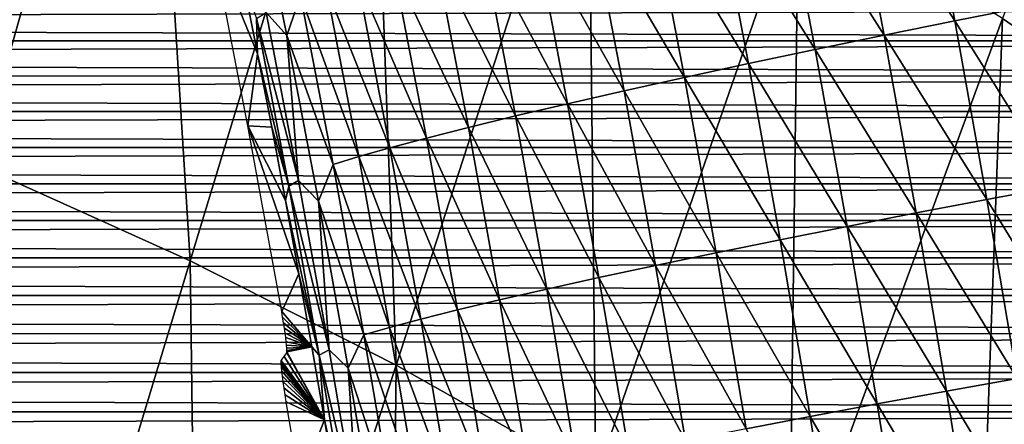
# Model space of a CAD drawing. Header units: millimetres. Extents: x -300 to 300, y -500 to 500.
# Tile 678 of 988: x 75 to 99, y 290 to 300. Entities that reach past the tile are written whole.
import ezdxf

# ---------------------------------------------------------------- set-up
doc = ezdxf.new("R2010")
doc.units = ezdxf.units.MM
doc.header["$LTSCALE"] = 81.481481
for name, color, linetype in [('14', 7, 'CONTINUOUS'), ('19', 7, 'CONTINUOUS'), ('5', 7, 'CONTINUOUS'), ('6', 7, 'CONTINUOUS'), ('9', 7, 'CONTINUOUS')]:
    doc.layers.add(name, color=color, linetype=linetype)

msp = doc.modelspace()

# ---------------------------------------------------------------- linework, layer by layer
at = {"layer": '14', "color": 7, "linetype": 'CONTINUOUS'}
for points in [[(97.906, 299.72, 54.492), (95.382, 303.654, 53.618), (97.083, 304.022, 54.299), (97.906, 299.72, 54.492)], [(97.906, 299.72, 54.492), (97.083, 304.022, 54.299), (99.632, 300.064, 55.036), (97.906, 299.72, 54.492)], [(96.202, 299.374, 53.81), (93.718, 303.287, 52.798), (95.382, 303.654, 53.618), (96.202, 299.374, 53.81)], [(96.202, 299.374, 53.81), (95.382, 303.654, 53.618), (97.906, 299.72, 54.492), (96.202, 299.374, 53.81)], [(81.756, 299.372, 37.086), (81.258, 299.927, 35.356), (80.952, 303.343, 36.888), (81.756, 299.372, 37.086)], [(81.756, 299.372, 37.086), (80.952, 303.343, 36.888), (82.086, 300.339, 38.748), (81.756, 299.372, 37.086)], [(94.535, 299.029, 52.99), (92.107, 302.925, 51.843), (93.718, 303.287, 52.798), (94.535, 299.029, 52.99)], [(94.535, 299.029, 52.99), (93.718, 303.287, 52.798), (96.202, 299.374, 53.81), (94.535, 299.029, 52.99)], [(92.92, 298.688, 52.035), (90.564, 302.57, 50.758), (92.107, 302.925, 51.843), (92.92, 298.688, 52.035)], [(92.92, 298.688, 52.035), (92.107, 302.925, 51.843), (94.535, 299.029, 52.99), (92.92, 298.688, 52.035)], [(91.374, 298.354, 50.95), (89.104, 302.225, 49.552), (90.564, 302.57, 50.758), (91.374, 298.354, 50.95)], [(91.374, 298.354, 50.95), (90.564, 302.57, 50.758), (92.92, 298.688, 52.035), (91.374, 298.354, 50.95)], [(89.911, 298.029, 49.743), (87.741, 301.895, 48.234), (89.104, 302.225, 49.552), (89.911, 298.029, 49.743)], [(89.911, 298.029, 49.743), (89.104, 302.225, 49.552), (91.374, 298.354, 50.95), (89.911, 298.029, 49.743)], [(88.545, 297.718, 48.425), (86.486, 301.581, 46.816), (87.741, 301.895, 48.234), (88.545, 297.718, 48.425)], [(88.545, 297.718, 48.425), (87.741, 301.895, 48.234), (89.911, 298.029, 49.743), (88.545, 297.718, 48.425)], [(87.286, 297.422, 47.008), (85.348, 301.287, 45.313), (86.486, 301.581, 46.816), (87.286, 297.422, 47.008)], [(87.286, 297.422, 47.008), (86.486, 301.581, 46.816), (88.545, 297.718, 48.425), (87.286, 297.422, 47.008)], [(86.146, 297.145, 45.505), (84.336, 301.014, 43.739), (85.348, 301.287, 45.313), (86.146, 297.145, 45.505)], [(86.146, 297.145, 45.505), (85.348, 301.287, 45.313), (87.286, 297.422, 47.008), (86.146, 297.145, 45.505)], [(85.131, 296.888, 43.931), (83.453, 300.765, 42.109), (84.336, 301.014, 43.739), (85.131, 296.888, 43.931)], [(85.131, 296.888, 43.931), (84.336, 301.014, 43.739), (86.146, 297.145, 45.505), (85.131, 296.888, 43.931)], [(84.245, 296.652, 42.302), (82.703, 300.539, 40.441), (83.453, 300.765, 42.109), (84.245, 296.652, 42.302)], [(84.245, 296.652, 42.302), (83.453, 300.765, 42.109), (85.131, 296.888, 43.931), (84.245, 296.652, 42.302)], [(81.05, 298.921, 32.074), (80.699, 300.691, 31.987), (81.024, 299.78, 33.68), (81.05, 298.921, 32.074)], [(83.493, 296.439, 40.634), (82.086, 300.339, 38.748), (82.703, 300.539, 40.441), (83.493, 296.439, 40.634)], [(83.493, 296.439, 40.634), (82.703, 300.539, 40.441), (84.245, 296.652, 42.302), (83.493, 296.439, 40.634)], [(82.873, 296.25, 38.942), (81.756, 299.372, 37.086), (82.086, 300.339, 38.748), (82.873, 296.25, 38.942)], [(82.873, 296.25, 38.942), (82.086, 300.339, 38.748), (83.493, 296.439, 40.634), (82.873, 296.25, 38.942)], [(100.411, 295.728, 55.221), (97.906, 299.72, 54.492), (99.632, 300.064, 55.036), (100.411, 295.728, 55.221)], [(82.038, 295.863, 35.55), (81.024, 299.78, 33.68), (81.258, 299.927, 35.356), (82.038, 295.863, 35.55)], [(81.801, 295.725, 33.874), (81.05, 298.921, 32.074), (81.024, 299.78, 33.68), (81.801, 295.725, 33.874)], [(81.801, 295.725, 33.874), (81.024, 299.78, 33.68), (82.038, 295.863, 35.55), (81.801, 295.725, 33.874)], [(82.038, 295.863, 35.55), (81.258, 299.927, 35.356), (81.756, 299.372, 37.086), (82.038, 295.863, 35.55)], [(98.682, 295.403, 54.676), (96.202, 299.374, 53.81), (97.906, 299.72, 54.492), (98.682, 295.403, 54.676)], [(98.682, 295.403, 54.676), (97.906, 299.72, 54.492), (100.411, 295.728, 55.221), (98.682, 295.403, 54.676)], [(82.518, 295.365, 37.275), (82.038, 295.863, 35.55), (81.756, 299.372, 37.086), (82.518, 295.365, 37.275)], [(82.518, 295.365, 37.275), (81.756, 299.372, 37.086), (82.873, 296.25, 38.942), (82.518, 295.365, 37.275)], [(96.975, 295.077, 53.994), (94.535, 299.029, 52.99), (96.202, 299.374, 53.81), (96.975, 295.077, 53.994)], [(96.975, 295.077, 53.994), (96.202, 299.374, 53.81), (98.682, 295.403, 54.676), (96.975, 295.077, 53.994)], [(81.391, 297.151, 32.16), (81.05, 298.921, 32.074), (81.801, 295.725, 33.874), (81.391, 297.151, 32.16)], [(95.305, 294.751, 53.173), (92.92, 298.688, 52.035), (94.535, 299.029, 52.99), (95.305, 294.751, 53.173)], [(95.305, 294.751, 53.173), (94.535, 299.029, 52.99), (96.975, 295.077, 53.994), (95.305, 294.751, 53.173)], [(93.688, 294.429, 52.217), (91.374, 298.354, 50.95), (92.92, 298.688, 52.035), (93.688, 294.429, 52.217)], [(93.688, 294.429, 52.217), (92.92, 298.688, 52.035), (95.305, 294.751, 53.173), (93.688, 294.429, 52.217)], [(92.139, 294.114, 51.132), (89.911, 298.029, 49.743), (91.374, 298.354, 50.95), (92.139, 294.114, 51.132)], [(92.139, 294.114, 51.132), (91.374, 298.354, 50.95), (93.688, 294.429, 52.217), (92.139, 294.114, 51.132)], [(90.673, 293.808, 49.926), (88.545, 297.718, 48.425), (89.911, 298.029, 49.743), (90.673, 293.808, 49.926)], [(90.673, 293.808, 49.926), (89.911, 298.029, 49.743), (92.139, 294.114, 51.132), (90.673, 293.808, 49.926)], [(89.304, 293.514, 48.608), (87.286, 297.422, 47.008), (88.545, 297.718, 48.425), (89.304, 293.514, 48.608)], [(89.304, 293.514, 48.608), (88.545, 297.718, 48.425), (90.673, 293.808, 49.926), (89.304, 293.514, 48.608)], [(88.043, 293.235, 47.19), (86.146, 297.145, 45.505), (87.286, 297.422, 47.008), (88.043, 293.235, 47.19)], [(88.043, 293.235, 47.19), (87.286, 297.422, 47.008), (89.304, 293.514, 48.608), (88.043, 293.235, 47.19)], [(81.723, 295.38, 32.243), (81.391, 297.151, 32.16), (81.801, 295.725, 33.874), (81.723, 295.38, 32.243)], [(86.9, 292.973, 45.688), (85.131, 296.888, 43.931), (86.146, 297.145, 45.505), (86.9, 292.973, 45.688)], [(86.9, 292.973, 45.688), (86.146, 297.145, 45.505), (88.043, 293.235, 47.19), (86.9, 292.973, 45.688)], [(85.883, 292.73, 44.114), (84.245, 296.652, 42.302), (85.131, 296.888, 43.931), (85.883, 292.73, 44.114)], [(85.883, 292.73, 44.114), (85.131, 296.888, 43.931), (86.9, 292.973, 45.688), (85.883, 292.73, 44.114)], [(84.995, 292.507, 42.486), (83.493, 296.439, 40.634), (84.245, 296.652, 42.302), (84.995, 292.507, 42.486)], [(84.995, 292.507, 42.486), (84.245, 296.652, 42.302), (85.883, 292.73, 44.114), (84.995, 292.507, 42.486)], [(83.618, 292.127, 39.126), (82.518, 295.365, 37.275), (82.873, 296.25, 38.942), (83.618, 292.127, 39.126)], [(84.24, 292.306, 40.818), (82.873, 296.25, 38.942), (83.493, 296.439, 40.634), (84.24, 292.306, 40.818)], [(83.618, 292.127, 39.126), (82.873, 296.25, 38.942), (84.24, 292.306, 40.818), (83.618, 292.127, 39.126)], [(84.24, 292.306, 40.818), (83.493, 296.439, 40.634), (84.995, 292.507, 42.486), (84.24, 292.306, 40.818)], [(82.777, 291.764, 35.735), (81.801, 295.725, 33.874), (82.038, 295.863, 35.55), (82.777, 291.764, 35.735)], [(82.777, 291.764, 35.735), (82.038, 295.863, 35.55), (82.518, 295.365, 37.275), (82.777, 291.764, 35.735)], [(101.146, 291.381, 55.397), (98.682, 295.403, 54.676), (100.411, 295.728, 55.221), (101.146, 291.381, 55.397)], [(82.538, 291.634, 34.059), (81.723, 295.38, 32.243), (81.801, 295.725, 33.874), (82.538, 291.634, 34.059)], [(82.538, 291.634, 34.059), (81.801, 295.725, 33.874), (82.777, 291.764, 35.735), (82.538, 291.634, 34.059)], [(82.046, 293.608, 32.325), (81.723, 295.38, 32.243), (82.538, 291.634, 34.059), (82.046, 293.608, 32.325)], [(83.24, 291.326, 37.454), (82.777, 291.764, 35.735), (82.518, 295.365, 37.275), (83.24, 291.326, 37.454)], [(83.24, 291.326, 37.454), (82.518, 295.365, 37.275), (83.618, 292.127, 39.126), (83.24, 291.326, 37.454)], [(99.416, 291.074, 54.852), (96.975, 295.077, 53.994), (98.682, 295.403, 54.676), (99.416, 291.074, 54.852)], [(99.416, 291.074, 54.852), (98.682, 295.403, 54.676), (101.146, 291.381, 55.397), (99.416, 291.074, 54.852)], [(97.706, 290.766, 54.168), (95.305, 294.751, 53.173), (96.975, 295.077, 53.994), (97.706, 290.766, 54.168)], [(97.706, 290.766, 54.168), (96.975, 295.077, 53.994), (99.416, 291.074, 54.852), (97.706, 290.766, 54.168)], [(96.034, 290.458, 53.347), (93.688, 294.429, 52.217), (95.305, 294.751, 53.173), (96.034, 290.458, 53.347)], [(96.034, 290.458, 53.347), (95.305, 294.751, 53.173), (97.706, 290.766, 54.168), (96.034, 290.458, 53.347)], [(94.414, 290.153, 52.391), (92.139, 294.114, 51.132), (93.688, 294.429, 52.217), (94.414, 290.153, 52.391)], [(94.414, 290.153, 52.391), (93.688, 294.429, 52.217), (96.034, 290.458, 53.347), (94.414, 290.153, 52.391)], [(92.863, 289.854, 51.306), (90.673, 293.808, 49.926), (92.139, 294.114, 51.132), (92.863, 289.854, 51.306)], [(92.863, 289.854, 51.306), (92.139, 294.114, 51.132), (94.414, 290.153, 52.391), (92.863, 289.854, 51.306)], [(82.36, 291.839, 32.404), (82.046, 293.608, 32.325), (82.538, 291.634, 34.059), (82.36, 291.839, 32.404)], [(91.395, 289.565, 50.1), (89.304, 293.514, 48.608), (90.673, 293.808, 49.926), (91.395, 289.565, 50.1)], [(91.395, 289.565, 50.1), (90.673, 293.808, 49.926), (92.863, 289.854, 51.306), (91.395, 289.565, 50.1)], [(90.024, 289.287, 48.782), (88.043, 293.235, 47.19), (89.304, 293.514, 48.608), (90.024, 289.287, 48.782)], [(90.024, 289.287, 48.782), (89.304, 293.514, 48.608), (91.395, 289.565, 50.1), (90.024, 289.287, 48.782)], [(88.76, 289.023, 47.364), (86.9, 292.973, 45.688), (88.043, 293.235, 47.19), (88.76, 289.023, 47.364)], [(88.76, 289.023, 47.364), (88.043, 293.235, 47.19), (90.024, 289.287, 48.782), (88.76, 289.023, 47.364)], [(87.615, 288.775, 45.862), (85.883, 292.73, 44.114), (86.9, 292.973, 45.688), (87.615, 288.775, 45.862)], [(87.615, 288.775, 45.862), (86.9, 292.973, 45.688), (88.76, 289.023, 47.364), (87.615, 288.775, 45.862)], [(86.595, 288.544, 44.289), (84.995, 292.507, 42.486), (85.883, 292.73, 44.114), (86.595, 288.544, 44.289)], [(86.595, 288.544, 44.289), (85.883, 292.73, 44.114), (87.615, 288.775, 45.862), (86.595, 288.544, 44.289)], [(85.706, 288.334, 42.66), (84.24, 292.306, 40.818), (84.995, 292.507, 42.486), (85.706, 288.334, 42.66)], [(85.706, 288.334, 42.66), (84.995, 292.507, 42.486), (86.595, 288.544, 44.289), (85.706, 288.334, 42.66)], [(84.949, 288.143, 40.993), (83.618, 292.127, 39.126), (84.24, 292.306, 40.818), (84.949, 288.143, 40.993)], [(84.949, 288.143, 40.993), (84.24, 292.306, 40.818), (85.706, 288.334, 42.66), (84.949, 288.143, 40.993)], [(84.325, 287.973, 39.302), (83.24, 291.326, 37.454), (83.618, 292.127, 39.126), (84.325, 287.973, 39.302)], [(84.325, 287.973, 39.302), (83.618, 292.127, 39.126), (84.949, 288.143, 40.993), (84.325, 287.973, 39.302)], [(82.665, 290.076, 32.481), (82.36, 291.839, 32.404), (82.538, 291.634, 34.059), (82.665, 290.076, 32.481)], [(83.478, 287.634, 35.911), (82.538, 291.634, 34.059), (82.777, 291.764, 35.735), (83.478, 287.634, 35.911)], [(83.478, 287.634, 35.911), (82.777, 291.764, 35.735), (83.24, 291.326, 37.454), (83.478, 287.634, 35.911)], [(83.237, 287.512, 34.235), (82.665, 290.076, 32.481), (82.538, 291.634, 34.059), (83.237, 287.512, 34.235)], [(83.237, 287.512, 34.235), (82.538, 291.634, 34.059), (83.478, 287.634, 35.911), (83.237, 287.512, 34.235)], [(83.926, 287.257, 37.625), (83.478, 287.634, 35.911), (83.24, 291.326, 37.454), (83.926, 287.257, 37.625)], [(83.926, 287.257, 37.625), (83.24, 291.326, 37.454), (84.325, 287.973, 39.302), (83.926, 287.257, 37.625)], [(100.111, 286.736, 55.018), (97.706, 290.766, 54.168), (99.416, 291.074, 54.852), (100.111, 286.736, 55.018)], [(98.4, 286.443, 54.334), (96.034, 290.458, 53.347), (97.706, 290.766, 54.168), (98.4, 286.443, 54.334)], [(98.4, 286.443, 54.334), (97.706, 290.766, 54.168), (100.111, 286.736, 55.018), (98.4, 286.443, 54.334)], [(96.725, 286.15, 53.513), (94.414, 290.153, 52.391), (96.034, 290.458, 53.347), (96.725, 286.15, 53.513)], [(96.725, 286.15, 53.513), (96.034, 290.458, 53.347), (98.4, 286.443, 54.334), (96.725, 286.15, 53.513)], [(82.963, 288.305, 32.557), (82.665, 290.076, 32.481), (83.237, 287.512, 34.235), (82.963, 288.305, 32.557)], [(95.104, 285.861, 52.557), (92.863, 289.854, 51.306), (94.414, 290.153, 52.391), (95.104, 285.861, 52.557)], [(95.104, 285.861, 52.557), (94.414, 290.153, 52.391), (96.725, 286.15, 53.513), (95.104, 285.861, 52.557)]]:
    msp.add_3dface(points, dxfattribs=at)
at = {"layer": '19', "color": 7, "linetype": 'CONTINUOUS'}
for points in [[(103.834, 296.507, 71.448), (104.121, 313.399, 70.438), (99.061, 299.782, 71.581), (103.834, 296.507, 71.448)], [(78.369, 310.731, 72.061), (72.787, 312.943, 72.165), (74.28, 296.234, 73.033), (78.369, 310.731, 72.061)], [(79.417, 293.915, 72.929), (78.369, 310.731, 72.061), (74.28, 296.234, 73.033), (79.417, 293.915, 72.929)], [(83.786, 308.311, 71.949), (78.369, 310.731, 72.061), (79.417, 293.915, 72.929), (83.786, 308.311, 71.949)], [(84.4, 291.395, 72.819), (83.786, 308.311, 71.949), (79.417, 293.915, 72.929), (84.4, 291.395, 72.819)], [(89.039, 305.682, 71.832), (83.786, 308.311, 71.949), (84.4, 291.395, 72.819), (89.039, 305.682, 71.832)], [(89.229, 288.672, 72.704), (89.039, 305.682, 71.832), (84.4, 291.395, 72.819), (89.229, 288.672, 72.704)], [(94.131, 302.839, 71.709), (89.039, 305.682, 71.832), (89.229, 288.672, 72.704), (94.131, 302.839, 71.709)], [(93.907, 285.744, 72.585), (94.131, 302.839, 71.709), (89.229, 288.672, 72.704), (93.907, 285.744, 72.585)], [(99.061, 299.782, 71.581), (94.131, 302.839, 71.709), (93.907, 285.744, 72.585), (99.061, 299.782, 71.581)], [(98.434, 282.608, 72.461), (99.061, 299.782, 71.581), (93.907, 285.744, 72.585), (98.434, 282.608, 72.461)], [(103.834, 296.507, 71.448), (99.061, 299.782, 71.581), (98.434, 282.608, 72.461), (103.834, 296.507, 71.448)], [(102.813, 279.262, 72.333), (103.834, 296.507, 71.448), (98.434, 282.608, 72.461), (102.813, 279.262, 72.333)], [(79.417, 293.915, 72.929), (74.28, 296.234, 73.033), (74.934, 279.117, 73.779), (79.417, 293.915, 72.929)], [(79.643, 276.714, 73.678), (79.417, 293.915, 72.929), (74.934, 279.117, 73.779), (79.643, 276.714, 73.678)], [(84.4, 291.395, 72.819), (79.417, 293.915, 72.929), (79.643, 276.714, 73.678), (84.4, 291.395, 72.819)], [(84.207, 274.117, 73.572), (84.4, 291.395, 72.819), (79.643, 276.714, 73.678), (84.207, 274.117, 73.572)], [(89.229, 288.672, 72.704), (84.4, 291.395, 72.819), (84.207, 274.117, 73.572), (89.229, 288.672, 72.704)]]:
    msp.add_3dface(points, dxfattribs=at)
at = {"layer": '5', "color": 7, "linetype": 'CONTINUOUS'}
for points in [[(146.185, 299.24, 11), (-146.185, 299.238, 11), (-146.045, 300.08, 11), (146.185, 299.24, 11)], [(146.045, 300.081, 11), (146.185, 299.24, 11), (-146.045, 300.08, 11), (146.045, 300.081, 11)], [(146.325, 298.389, 11), (-146.325, 298.388, 11), (-146.185, 299.238, 11), (146.325, 298.389, 11)], [(146.185, 299.24, 11), (146.325, 298.389, 11), (-146.185, 299.238, 11), (146.185, 299.24, 11)], [(146.465, 297.53, 11), (-146.466, 297.529, 11), (-146.325, 298.388, 11), (146.465, 297.53, 11)], [(146.325, 298.389, 11), (146.465, 297.53, 11), (-146.325, 298.388, 11), (146.325, 298.389, 11)], [(146.606, 296.662, 11), (-146.606, 296.661, 11), (-146.466, 297.529, 11), (146.606, 296.662, 11)], [(146.465, 297.53, 11), (146.606, 296.662, 11), (-146.466, 297.529, 11), (146.465, 297.53, 11)], [(146.746, 295.783, 11), (-146.746, 295.782, 11), (-146.606, 296.661, 11), (146.746, 295.783, 11)], [(146.606, 296.662, 11), (146.746, 295.783, 11), (-146.606, 296.661, 11), (146.606, 296.662, 11)], [(146.887, 294.894, 11), (-146.887, 294.893, 11), (-146.746, 295.782, 11), (146.887, 294.894, 11)], [(146.746, 295.783, 11), (146.887, 294.894, 11), (-146.746, 295.782, 11), (146.746, 295.783, 11)], [(147.028, 293.994, 11), (-147.028, 293.993, 11), (-146.887, 294.893, 11), (147.028, 293.994, 11)], [(146.887, 294.894, 11), (147.028, 293.994, 11), (-146.887, 294.893, 11), (146.887, 294.894, 11)], [(147.169, 293.082, 11), (-147.169, 293.081, 11), (-147.028, 293.993, 11), (147.169, 293.082, 11)], [(147.028, 293.994, 11), (147.169, 293.082, 11), (-147.028, 293.993, 11), (147.028, 293.994, 11)], [(147.311, 292.158, 11), (-147.311, 292.157, 11), (-147.169, 293.081, 11), (147.311, 292.158, 11)], [(147.169, 293.082, 11), (147.311, 292.158, 11), (-147.169, 293.081, 11), (147.169, 293.082, 11)], [(147.453, 291.221, 11), (-147.454, 291.22, 11), (-147.311, 292.157, 11), (147.453, 291.221, 11)], [(147.311, 292.158, 11), (147.453, 291.221, 11), (-147.311, 292.157, 11), (147.311, 292.158, 11)], [(147.597, 290.27, 11), (-147.597, 290.269, 11), (-147.454, 291.22, 11), (147.597, 290.27, 11)], [(147.453, 291.221, 11), (147.597, 290.27, 11), (-147.454, 291.22, 11), (147.453, 291.221, 11)], [(147.74, 289.305, 11), (-147.741, 289.304, 11), (-147.597, 290.269, 11), (147.74, 289.305, 11)], [(147.597, 290.27, 11), (147.74, 289.305, 11), (-147.597, 290.269, 11), (147.597, 290.27, 11)]]:
    msp.add_3dface(points, dxfattribs=at)
at = {"layer": '6', "color": 7, "linetype": 'CONTINUOUS'}
for points in [[(146.045, 300.08, 16), (-146.045, 300.081, 16), (-146.185, 299.24, 16), (146.045, 300.08, 16)], [(146.185, 299.238, 16), (146.045, 300.08, 16), (-146.185, 299.24, 16), (146.185, 299.238, 16)], [(146.185, 299.238, 16), (-146.185, 299.24, 16), (-146.325, 298.389, 16), (146.185, 299.238, 16)], [(146.325, 298.388, 16), (146.185, 299.238, 16), (-146.325, 298.389, 16), (146.325, 298.388, 16)], [(146.325, 298.388, 16), (-146.325, 298.389, 16), (-146.465, 297.53, 16), (146.325, 298.388, 16)], [(146.466, 297.529, 16), (146.325, 298.388, 16), (-146.465, 297.53, 16), (146.466, 297.529, 16)], [(146.466, 297.529, 16), (-146.465, 297.53, 16), (-146.606, 296.662, 16), (146.466, 297.529, 16)], [(146.606, 296.661, 16), (146.466, 297.529, 16), (-146.606, 296.662, 16), (146.606, 296.661, 16)], [(146.606, 296.661, 16), (-146.606, 296.662, 16), (-146.746, 295.783, 16), (146.606, 296.661, 16)], [(146.746, 295.782, 16), (146.606, 296.661, 16), (-146.746, 295.783, 16), (146.746, 295.782, 16)], [(146.746, 295.782, 16), (-146.746, 295.783, 16), (-146.887, 294.894, 16), (146.746, 295.782, 16)], [(146.887, 294.893, 16), (146.746, 295.782, 16), (-146.887, 294.894, 16), (146.887, 294.893, 16)], [(146.887, 294.893, 16), (-146.887, 294.894, 16), (-147.028, 293.994, 16), (146.887, 294.893, 16)], [(147.028, 293.993, 16), (146.887, 294.893, 16), (-147.028, 293.994, 16), (147.028, 293.993, 16)], [(147.028, 293.993, 16), (-147.028, 293.994, 16), (-147.169, 293.082, 16), (147.028, 293.993, 16)], [(147.169, 293.081, 16), (147.028, 293.993, 16), (-147.169, 293.082, 16), (147.169, 293.081, 16)], [(147.169, 293.081, 16), (-147.169, 293.082, 16), (-147.311, 292.158, 16), (147.169, 293.081, 16)], [(147.311, 292.157, 16), (147.169, 293.081, 16), (-147.311, 292.158, 16), (147.311, 292.157, 16)], [(147.311, 292.157, 16), (-147.311, 292.158, 16), (-147.453, 291.221, 16), (147.311, 292.157, 16)], [(147.454, 291.22, 16), (147.311, 292.157, 16), (-147.453, 291.221, 16), (147.454, 291.22, 16)], [(147.454, 291.22, 16), (-147.453, 291.221, 16), (-147.597, 290.27, 16), (147.454, 291.22, 16)], [(147.597, 290.269, 16), (147.454, 291.22, 16), (-147.597, 290.27, 16), (147.597, 290.269, 16)], [(147.597, 290.269, 16), (-147.597, 290.27, 16), (-147.74, 289.305, 16), (147.597, 290.269, 16)], [(147.741, 289.304, 16), (147.597, 290.269, 16), (-147.74, 289.305, 16), (147.741, 289.304, 16)]]:
    msp.add_3dface(points, dxfattribs=at)
at = {"layer": '9', "color": 7, "linetype": 'CONTINUOUS'}
for points in [[(80.816, 297.187, 21.5), (79.964, 301.566, 21.5), (81.05, 298.921, 32.074), (80.816, 297.187, 21.5)], [(81.05, 298.921, 32.074), (79.964, 301.566, 21.5), (80.699, 300.691, 31.987), (81.05, 298.921, 32.074)], [(81.391, 297.151, 32.16), (80.816, 297.187, 21.5), (81.05, 298.921, 32.074), (81.391, 297.151, 32.16)], [(81.631, 292.691, 21.5), (80.816, 297.187, 21.5), (82.046, 293.608, 32.325), (81.631, 292.691, 21.5)], [(82.046, 293.608, 32.325), (80.816, 297.187, 21.5), (81.723, 295.38, 32.243), (82.046, 293.608, 32.325)], [(81.723, 295.38, 32.243), (80.816, 297.187, 21.5), (81.391, 297.151, 32.16), (81.723, 295.38, 32.243)], [(82.36, 291.839, 32.404), (81.631, 292.691, 21.5), (82.046, 293.608, 32.325), (82.36, 291.839, 32.404)], [(81.654, 292.556, 21.491), (81.631, 292.691, 21.5), (82.36, 291.839, 32.404), (81.654, 292.556, 21.491)], [(81.676, 292.422, 21.462), (81.654, 292.556, 21.491), (82.36, 291.839, 32.404), (81.676, 292.422, 21.462)], [(81.696, 292.294, 21.415), (81.676, 292.422, 21.462), (82.36, 291.839, 32.404), (81.696, 292.294, 21.415)], [(81.714, 292.172, 21.351), (81.696, 292.294, 21.415), (82.36, 291.839, 32.404), (81.714, 292.172, 21.351)], [(81.729, 292.061, 21.271), (81.714, 292.172, 21.351), (82.36, 291.839, 32.404), (81.729, 292.061, 21.271)], [(81.741, 291.961, 21.175), (81.729, 292.061, 21.271), (82.36, 291.839, 32.404), (81.741, 291.961, 21.175)], [(81.75, 291.875, 21.067), (81.741, 291.961, 21.175), (82.36, 291.839, 32.404), (81.75, 291.875, 21.067)], [(81.688, 291.601, 19.001), (81.754, 291.697, 20.552), (82.665, 290.076, 32.481), (81.688, 291.601, 19.001)], [(81.756, 291.805, 20.948), (81.75, 291.875, 21.067), (82.36, 291.839, 32.404), (81.756, 291.805, 20.948)], [(81.754, 291.697, 20.552), (81.758, 291.715, 20.686), (82.665, 290.076, 32.481), (81.754, 291.697, 20.552)], [(81.759, 291.751, 20.82), (81.756, 291.805, 20.948), (82.36, 291.839, 32.404), (81.759, 291.751, 20.82)], [(81.758, 291.715, 20.686), (81.759, 291.751, 20.82), (82.36, 291.839, 32.404), (81.758, 291.715, 20.686)], [(82.665, 290.076, 32.481), (81.758, 291.715, 20.686), (82.36, 291.839, 32.404), (82.665, 290.076, 32.481)], [(81.617, 291.481, 17.283), (81.622, 291.505, 17.448), (82.665, 290.076, 32.481), (81.617, 291.481, 17.283)], [(81.617, 291.43, 17.122), (81.617, 291.481, 17.283), (82.665, 290.076, 32.481), (81.617, 291.43, 17.122)], [(81.622, 291.505, 17.448), (81.688, 291.601, 19.001), (82.665, 290.076, 32.481), (81.622, 291.505, 17.448)], [(81.623, 291.352, 16.971), (81.617, 291.43, 17.122), (82.665, 290.076, 32.481), (81.623, 291.352, 16.971)], [(81.633, 291.251, 16.836), (81.623, 291.352, 16.971), (82.665, 290.076, 32.481), (81.633, 291.251, 16.836)], [(81.648, 291.129, 16.72), (81.633, 291.251, 16.836), (82.665, 290.076, 32.481), (81.648, 291.129, 16.72)], [(81.667, 290.99, 16.625), (81.648, 291.129, 16.72), (82.665, 290.076, 32.481), (81.667, 290.99, 16.625)], [(81.689, 290.837, 16.556), (81.667, 290.99, 16.625), (82.665, 290.076, 32.481), (81.689, 290.837, 16.556)], [(81.714, 290.676, 16.514), (81.689, 290.837, 16.556), (82.665, 290.076, 32.481), (81.714, 290.676, 16.514)], [(81.742, 290.51, 16.5), (81.714, 290.676, 16.514), (82.665, 290.076, 32.481), (81.742, 290.51, 16.5)], [(82.069, 288.558, 16.5), (81.742, 290.51, 16.5), (82.665, 290.076, 32.481), (82.069, 288.558, 16.5)], [(82.963, 288.305, 32.557), (82.069, 288.558, 16.5), (82.665, 290.076, 32.481), (82.963, 288.305, 32.557)]]:
    msp.add_3dface(points, dxfattribs=at)

doc.saveas('drawing.dxf')
